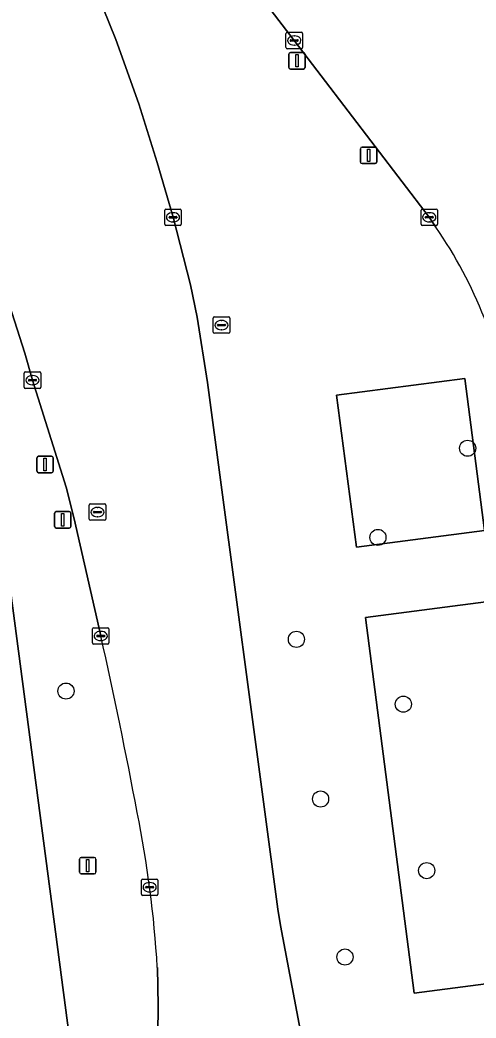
# Model space of a CAD drawing. Extents: x 160554 to 161248, y 385329 to 386506.
# Drawn here: x 161089.6 to 161117.2, y 386271.7 to 386332.3 of the extents above; entities that cross this region are included whole.
import ezdxf

# ---------------------------------------------------------------- set-up
doc = ezdxf.new("R2010")
doc.units = 0
for name, color, linetype in [('IMGEO_Berm_groen', 7, 'Continuous'), ('IMGEO_Boom', 7, 'Continuous'), ('IMGEO_Fietspad_gesloten', 7, 'Continuous'), ('IMGEO_Kolk', 7, 'Continuous'), ('IMGEO_Lichtmast', 7, 'Continuous'), ('IMGEO_OVBaan_gesloten', 7, 'Continuous'), ('IMGEO_Rijbaan_regionaal_gesloten', 7, 'Continuous'), ('IMGEO_Rioolput', 7, 'Continuous'), ('IMGEO_Verkeersbordpaal', 7, 'Continuous')]:
    doc.layers.add(name, color=color, linetype=linetype)

msp = doc.modelspace()

# ---------------------------------------------------------------- linework, layer by layer
at = {"layer": 'IMGEO_Berm_groen'}
for points in [[(161094.461, 386294.924), (161092.855, 386302.039), (161092.359, 386303.947), (161090.322, 386310.439), (161089.854, 386312.082), (161087.036, 386320.88), (161085.85, 386323.924), (161083.522, 386329.629), (161078.097, 386342.869), (161070.009, 386362.558), (161067.759, 386368.181), (161065, 386375.601), (161063.723, 386379.378), (161061.703, 386386.088), (161061.185, 386388.043), (161059.871, 386393.895), (161059.283, 386396.862), (161057.798, 386405.716), (161053.876, 386434.872)], [(161077.345, 386376.505), (161078.83, 386372.209), (161080.097, 386368.758), (161081.351, 386365.382), (161086.632, 386352.57), (161090.078, 386344.225), (161095.385, 386331.101), (161096.772, 386327.199), (161097.887, 386323.643), (161098.842, 386320.32), (161099.895, 386316.231), (161100.299, 386314.254), (161100.936, 386310.292), (161105.199, 386278.358), (161105.348, 386277.358), (161107.62, 386265.4)], [(161114.78, 386319.716), (161114.376, 386320.321), (161106.192, 386331.044), (161092.064, 386349.514), (161089.794, 386352.799)], [(161085.848, 386312.903), (161087.19, 386307.026), (161088.889, 386298.451), (161103.567, 386187.092), (161104.297, 386182.605)], [(161097.73, 386259.946), (161097.814, 386262.207), (161097.943, 386272.48), (161097.892, 386274.823)]]:
    msp.add_lwpolyline(points, dxfattribs=at)
for points in [[(161108.761, 386309.539), (161116.522, 386310.546), (161117.719, 386301.324), (161109.957, 386300.318)], [(161116.522, 386310.546), (161108.761, 386309.539), (161109.957, 386300.318), (161117.719, 386301.324)], [(161110.51, 386296.054), (161118.272, 386297.06), (161121.228, 386274.272), (161113.467, 386273.265)], [(161118.272, 386297.06), (161110.51, 386296.054), (161113.467, 386273.265), (161121.228, 386274.272)]]:
    msp.add_lwpolyline(points, close=True, dxfattribs=at)
for centre, radius, start, end in [((161092.754, 386304.456), 26.796, 7.95151, 34.71454), ((160832.108, 386235.267), 269.05, 10.48366, 12.81079), ((161030.235, 386270.784), 67.777, 3.41605, 11.4353)]:
    msp.add_arc(centre, radius, start, end, dxfattribs=at)
at = {"layer": 'IMGEO_Boom'}
for centre in [(161116.699, 386306.311), (161111.262, 386300.902), (161106.322, 386294.72), (161092.354, 386291.581), (161112.805, 386290.784), (161107.787, 386285.033), (161114.22, 386280.691), (161109.265, 386275.448)]:
    msp.add_circle(centre, 0.489, dxfattribs=at)
at = {"layer": 'IMGEO_Fietspad_gesloten'}
msp.add_lwpolyline([(161100.821, 386181.042), (161104.363, 386179.719), (161104.297, 386182.605), (161103.567, 386187.092), (161088.889, 386298.451), (161087.19, 386307.026), (161085.848, 386312.903)], dxfattribs=at)
at = {"layer": 'IMGEO_Kolk'}
for p, q in [((161105.691, 386330.618), (161105.691, 386331.47)), ((161105.766, 386331.544), (161106.618, 386331.544)), ((161106.179, 386331.324), (161106.204, 386331.324)), ((161106.692, 386331.47), (161106.692, 386330.618)), ((161105.95, 386331.038), (161105.95, 386331.05)), ((161106.388, 386331.001), (161105.99, 386331.001)), ((161105.993, 386331.087), (161106.391, 386331.087)), ((161106.202, 386330.764), (161106.177, 386330.764)), ((161106.434, 386331.05), (161106.434, 386331.038)), ((161106.618, 386330.544), (161105.766, 386330.544)), ((161098.341, 386319.894), (161098.341, 386320.746)), ((161098.416, 386320.82), (161099.268, 386320.82)), ((161098.829, 386320.6), (161098.854, 386320.6)), ((161099.342, 386320.746), (161099.342, 386319.894)), ((161113.875, 386319.895), (161113.875, 386320.747)), ((161113.95, 386320.821), (161114.802, 386320.821)), ((161114.363, 386320.601), (161114.388, 386320.601)), ((161114.876, 386320.747), (161114.876, 386319.895)), ((161099.268, 386319.82), (161098.416, 386319.82)), ((161098.6, 386320.314), (161098.6, 386320.326)), ((161099.038, 386320.277), (161098.64, 386320.277)), ((161098.643, 386320.363), (161099.041, 386320.363)), ((161098.852, 386320.04), (161098.827, 386320.04)), ((161099.084, 386320.326), (161099.084, 386320.314)), ((161114.802, 386319.821), (161113.95, 386319.821)), ((161114.134, 386320.315), (161114.134, 386320.327)), ((161114.572, 386320.278), (161114.174, 386320.278)), ((161114.177, 386320.364), (161114.575, 386320.364)), ((161114.386, 386320.041), (161114.361, 386320.041)), ((161114.618, 386320.327), (161114.618, 386320.315)), ((161089.821, 386310.013), (161089.821, 386310.865)), ((161089.896, 386310.939), (161090.748, 386310.939)), ((161090.822, 386310.865), (161090.822, 386310.013)), ((161090.08, 386310.433), (161090.08, 386310.445)), ((161090.518, 386310.396), (161090.12, 386310.396)), ((161090.123, 386310.482), (161090.521, 386310.482)), ((161090.332, 386310.159), (161090.307, 386310.159)), ((161090.309, 386310.719), (161090.334, 386310.719)), ((161090.564, 386310.445), (161090.564, 386310.433)), ((161090.748, 386309.939), (161089.896, 386309.939)), ((161093.764, 386302.014), (161093.764, 386302.866)), ((161093.839, 386302.94), (161094.691, 386302.94)), ((161094.765, 386302.866), (161094.765, 386302.014)), ((161094.023, 386302.434), (161094.023, 386302.446)), ((161094.461, 386302.397), (161094.063, 386302.397)), ((161094.066, 386302.483), (161094.464, 386302.483)), ((161094.252, 386302.72), (161094.277, 386302.72)), ((161094.507, 386302.446), (161094.507, 386302.434)), ((161094.691, 386301.94), (161093.839, 386301.94)), ((161094.275, 386302.16), (161094.25, 386302.16)), ((161093.96, 386294.498), (161093.96, 386295.35)), ((161094.035, 386295.424), (161094.887, 386295.424)), ((161094.448, 386295.204), (161094.473, 386295.204)), ((161094.961, 386295.35), (161094.961, 386294.498)), ((161094.887, 386294.424), (161094.035, 386294.424)), ((161094.219, 386294.918), (161094.219, 386294.93)), ((161094.657, 386294.881), (161094.259, 386294.881)), ((161094.262, 386294.967), (161094.66, 386294.967)), ((161094.471, 386294.644), (161094.446, 386294.644)), ((161094.703, 386294.93), (161094.703, 386294.918)), ((161096.925, 386279.255), (161096.925, 386280.107)), ((161097, 386280.181), (161097.852, 386280.181)), ((161097.413, 386279.961), (161097.438, 386279.961)), ((161097.926, 386280.107), (161097.926, 386279.255)), ((161097.184, 386279.675), (161097.184, 386279.687)), ((161097.622, 386279.638), (161097.224, 386279.638)), ((161097.227, 386279.724), (161097.625, 386279.724)), ((161097.436, 386279.401), (161097.411, 386279.401)), ((161097.668, 386279.687), (161097.668, 386279.675)), ((161097.852, 386279.181), (161097, 386279.181))]:
    msp.add_line(p, q, dxfattribs=at)
for points in [[(161105.691, 386330.618), (161105.691, 386331.47)], [(161105.766, 386331.544), (161106.618, 386331.544)], [(161106.692, 386331.47), (161106.692, 386330.618)], [(161106.618, 386330.544), (161105.766, 386330.544)], [(161098.341, 386319.894), (161098.341, 386320.746)], [(161098.416, 386320.82), (161099.268, 386320.82)], [(161099.342, 386320.746), (161099.342, 386319.894)], [(161113.875, 386319.895), (161113.875, 386320.747)], [(161113.95, 386320.821), (161114.802, 386320.821)], [(161114.876, 386320.747), (161114.876, 386319.895)], [(161099.268, 386319.82), (161098.416, 386319.82)], [(161114.802, 386319.821), (161113.95, 386319.821)], [(161089.821, 386310.013), (161089.821, 386310.865)], [(161089.896, 386310.939), (161090.748, 386310.939)], [(161090.822, 386310.865), (161090.822, 386310.013)], [(161090.748, 386309.939), (161089.896, 386309.939)], [(161093.764, 386302.014), (161093.764, 386302.866)], [(161093.839, 386302.94), (161094.691, 386302.94)], [(161094.765, 386302.866), (161094.765, 386302.014)], [(161094.691, 386301.94), (161093.839, 386301.94)], [(161093.96, 386294.498), (161093.96, 386295.35)], [(161094.035, 386295.424), (161094.887, 386295.424)], [(161094.961, 386295.35), (161094.961, 386294.498)], [(161094.887, 386294.424), (161094.035, 386294.424)], [(161096.925, 386279.255), (161096.925, 386280.107)], [(161097, 386280.181), (161097.852, 386280.181)], [(161097.926, 386280.107), (161097.926, 386279.255)], [(161097.852, 386279.181), (161097, 386279.181)]]:
    msp.add_lwpolyline(points, dxfattribs=at)
for centre, radius, start, end in [((161105.768, 386331.468), 0.0765, 91.55205, 178.44795), ((161105.768, 386331.468), 0.0765, 91.55205, 178.44795), ((161106.616, 386331.468), 0.0765, 1.55205, 88.44795), ((161106.616, 386331.468), 0.0765, 1.55205, 88.44795), ((161105.99, 386331.047), 0.0403, 85.87752, 175.75265), ((161105.987, 386331.037), 0.0366, 178.93798, 274.71019), ((161106.391, 386331.044), 0.043, 264.86636, 352.45326), ((161106.395, 386331.049), 0.0386, 1.73085, 96.63898), ((161105.768, 386330.62), 0.0765, 181.55205, 268.44795), ((161105.768, 386330.62), 0.0765, 181.55205, 268.44795), ((161106.616, 386330.62), 0.0765, 271.55205, 358.44795), ((161106.616, 386330.62), 0.0765, 271.55205, 358.44795), ((161098.418, 386320.744), 0.0765, 91.55205, 178.44795), ((161098.418, 386320.744), 0.0765, 91.55205, 178.44795), ((161099.266, 386320.744), 0.0765, 1.55205, 88.44795), ((161099.266, 386320.744), 0.0765, 1.55205, 88.44795), ((161113.952, 386320.745), 0.0765, 91.55205, 178.44795), ((161113.952, 386320.745), 0.0765, 91.55205, 178.44795), ((161114.8, 386320.745), 0.0765, 1.55205, 88.44795), ((161114.8, 386320.745), 0.0765, 1.55205, 88.44795), ((161098.418, 386319.896), 0.0765, 181.55205, 268.44795), ((161098.418, 386319.896), 0.0765, 181.55205, 268.44795), ((161098.64, 386320.323), 0.0403, 85.87752, 175.75265), ((161098.637, 386320.313), 0.0366, 178.93798, 274.71019), ((161099.041, 386320.32), 0.043, 264.86636, 352.45326), ((161099.045, 386320.325), 0.0386, 1.73085, 96.63898), ((161099.266, 386319.896), 0.0765, 271.55205, 358.44795), ((161099.266, 386319.896), 0.0765, 271.55205, 358.44795), ((161113.952, 386319.897), 0.0765, 181.55205, 268.44795), ((161113.952, 386319.897), 0.0765, 181.55205, 268.44795), ((161114.174, 386320.324), 0.0403, 85.87752, 175.75265), ((161114.171, 386320.314), 0.0366, 178.93798, 274.71019), ((161114.575, 386320.321), 0.043, 264.86636, 352.45326), ((161114.579, 386320.326), 0.0386, 1.73085, 96.63898), ((161114.8, 386319.897), 0.0765, 271.55205, 358.44795), ((161114.8, 386319.897), 0.0765, 271.55205, 358.44795), ((161089.898, 386310.863), 0.0765, 91.55205, 178.44795), ((161089.898, 386310.863), 0.0765, 91.55205, 178.44795), ((161090.746, 386310.863), 0.0765, 1.55205, 88.44795), ((161090.746, 386310.863), 0.0765, 1.55205, 88.44795), ((161090.12, 386310.442), 0.0403, 85.87752, 175.75265), ((161090.117, 386310.432), 0.0366, 178.93798, 274.71019), ((161090.521, 386310.439), 0.043, 264.86636, 352.45326), ((161090.525, 386310.444), 0.0386, 1.73085, 96.63898), ((161089.898, 386310.015), 0.0765, 181.55205, 268.44795), ((161089.898, 386310.015), 0.0765, 181.55205, 268.44795), ((161090.746, 386310.015), 0.0765, 271.55205, 358.44795), ((161090.746, 386310.015), 0.0765, 271.55205, 358.44795), ((161093.841, 386302.864), 0.0765, 91.55205, 178.44795), ((161093.841, 386302.864), 0.0765, 91.55205, 178.44795), ((161094.689, 386302.864), 0.0765, 1.55205, 88.44795), ((161094.689, 386302.864), 0.0765, 1.55205, 88.44795), ((161094.063, 386302.443), 0.0403, 85.87752, 175.75265), ((161094.06, 386302.433), 0.0366, 178.93798, 274.71019), ((161094.464, 386302.44), 0.043, 264.86636, 352.45326), ((161094.468, 386302.445), 0.0386, 1.73085, 96.63898), ((161093.841, 386302.016), 0.0765, 181.55205, 268.44795), ((161093.841, 386302.016), 0.0765, 181.55205, 268.44795), ((161094.689, 386302.016), 0.0765, 271.55205, 358.44795), ((161094.689, 386302.016), 0.0765, 271.55205, 358.44795), ((161094.037, 386295.348), 0.0765, 91.55205, 178.44795), ((161094.037, 386295.348), 0.0765, 91.55205, 178.44795), ((161094.885, 386295.348), 0.0765, 1.55205, 88.44795), ((161094.885, 386295.348), 0.0765, 1.55205, 88.44795), ((161094.037, 386294.5), 0.0765, 181.55205, 268.44795), ((161094.037, 386294.5), 0.0765, 181.55205, 268.44795), ((161094.259, 386294.927), 0.0403, 85.87752, 175.75265), ((161094.256, 386294.917), 0.0366, 178.93798, 274.71019), ((161094.66, 386294.924), 0.043, 264.86636, 352.45326), ((161094.664, 386294.929), 0.0386, 1.73085, 96.63898), ((161094.885, 386294.5), 0.0765, 271.55205, 358.44795), ((161094.885, 386294.5), 0.0765, 271.55205, 358.44795), ((161097.002, 386280.105), 0.0765, 91.55205, 178.44795), ((161097.002, 386280.105), 0.0765, 91.55205, 178.44795), ((161097.85, 386280.105), 0.0765, 1.55205, 88.44795), ((161097.85, 386280.105), 0.0765, 1.55205, 88.44795), ((161097.002, 386279.257), 0.0765, 181.55205, 268.44795), ((161097.002, 386279.257), 0.0765, 181.55205, 268.44795), ((161097.224, 386279.684), 0.0403, 85.87752, 175.75265), ((161097.221, 386279.674), 0.0366, 178.93798, 274.71019), ((161097.625, 386279.681), 0.043, 264.86636, 352.45326), ((161097.629, 386279.686), 0.0386, 1.73085, 96.63898), ((161097.85, 386279.257), 0.0765, 271.55205, 358.44795), ((161097.85, 386279.257), 0.0765, 271.55205, 358.44795)]:
    msp.add_arc(centre, radius, start, end, dxfattribs=at)
for centre, major_axis, ratio, start_param, end_param in [((161106.178, 386331.044), (-0.387, 0.002), 0.722429, 4.712389, 7.853982), ((161106.203, 386331.044), (-0.39, 0.002), 0.717154, 1.570796, 4.712389), ((161098.828, 386320.32), (-0.387, 0.002), 0.722429, 4.712389, 7.853982), ((161098.853, 386320.32), (-0.39, 0.002), 0.717154, 1.570796, 4.712389), ((161114.362, 386320.321), (-0.387, 0.002), 0.722429, 4.712389, 7.853982), ((161114.387, 386320.321), (-0.39, 0.002), 0.717154, 1.570796, 4.712389), ((161090.308, 386310.439), (-0.387, 0.002), 0.722429, 4.712389, 7.853982), ((161090.333, 386310.439), (-0.39, 0.002), 0.717154, 1.570796, 4.712389), ((161094.251, 386302.44), (-0.387, 0.002), 0.722429, 4.712389, 7.853982), ((161094.276, 386302.44), (-0.39, 0.002), 0.717154, 1.570796, 4.712389), ((161094.447, 386294.924), (-0.387, 0.002), 0.722429, 4.712389, 7.853982), ((161094.472, 386294.924), (-0.39, 0.002), 0.717154, 1.570796, 4.712389), ((161097.412, 386279.681), (-0.387, 0.002), 0.722429, 4.712389, 7.853982), ((161097.437, 386279.681), (-0.39, 0.002), 0.717154, 1.570796, 4.712389)]:
    msp.add_ellipse(centre, major_axis=major_axis, ratio=ratio, start_param=start_param, end_param=end_param, dxfattribs=at)
at = {"layer": 'IMGEO_Lichtmast'}
for p, q in [((161105.86, 386329.415), (161105.86, 386330.215)), ((161105.86, 386330.215), (161105.86, 386329.415)), ((161105.96, 386330.315), (161106.75, 386330.315)), ((161106.75, 386330.315), (161105.96, 386330.315)), ((161106.85, 386330.215), (161106.85, 386329.415)), ((161106.85, 386329.415), (161106.85, 386330.215)), ((161106.75, 386329.315), (161105.96, 386329.315)), ((161105.96, 386329.315), (161106.75, 386329.315)), ((161091.663, 386301.569), (161091.663, 386302.369)), ((161091.663, 386302.369), (161091.663, 386301.569)), ((161091.763, 386302.469), (161092.553, 386302.469)), ((161092.553, 386302.469), (161091.763, 386302.469)), ((161092.653, 386302.369), (161092.653, 386301.569)), ((161092.653, 386301.569), (161092.653, 386302.369)), ((161092.553, 386301.469), (161091.763, 386301.469)), ((161091.763, 386301.469), (161092.553, 386301.469)), ((161093.175, 386280.588), (161093.175, 386281.388)), ((161093.175, 386281.388), (161093.175, 386280.588)), ((161093.275, 386281.488), (161094.065, 386281.488)), ((161094.065, 386281.488), (161093.275, 386281.488)), ((161094.165, 386281.388), (161094.165, 386280.588)), ((161094.165, 386280.588), (161094.165, 386281.388)), ((161094.065, 386280.488), (161093.275, 386280.488)), ((161093.275, 386280.488), (161094.065, 386280.488))]:
    msp.add_line(p, q, dxfattribs=at)
for points in [[(161106.28, 386330.19), (161106.43, 386330.19), (161106.43, 386329.44), (161106.28, 386329.44), (161106.28, 386330.19)], [(161092.083, 386302.344), (161092.233, 386302.344), (161092.233, 386301.594), (161092.083, 386301.594), (161092.083, 386302.344)], [(161093.595, 386281.363), (161093.745, 386281.363), (161093.745, 386280.613), (161093.595, 386280.613), (161093.595, 386281.363)]]:
    msp.add_lwpolyline(points, dxfattribs=at)
for centre, start, end in [((161105.96, 386330.215), 90, 180), ((161105.96, 386330.215), 90, 180), ((161106.75, 386330.215), 0, 90), ((161106.75, 386330.215), 360, 90), ((161105.96, 386329.415), 180, 270), ((161105.96, 386329.415), 180, 270), ((161106.75, 386329.415), 270, 0), ((161106.75, 386329.415), 270, 0), ((161091.763, 386302.369), 90, 180), ((161091.763, 386302.369), 90, 180), ((161092.553, 386302.369), 0, 90), ((161092.553, 386302.369), 360, 90), ((161091.763, 386301.569), 180, 270), ((161091.763, 386301.569), 180, 270), ((161092.553, 386301.569), 270, 0), ((161092.553, 386301.569), 270, 0), ((161093.275, 386281.388), 90, 180), ((161093.275, 386281.388), 90, 180), ((161094.065, 386281.388), 0, 90), ((161094.065, 386281.388), 360, 90), ((161093.275, 386280.588), 180, 270), ((161093.275, 386280.588), 180, 270), ((161094.065, 386280.588), 270, 0), ((161094.065, 386280.588), 270, 0)]:
    msp.add_arc(centre, 0.1, start, end, dxfattribs=at)
at = {"layer": 'IMGEO_OVBaan_gesloten'}
msp.add_lwpolyline([(161089.794, 386352.799), (161092.064, 386349.514), (161106.192, 386331.044), (161114.376, 386320.321), (161114.78, 386319.716)], dxfattribs=at)
msp.add_arc((161092.754, 386304.456), 26.796, 7.95151, 34.71454, dxfattribs=at)
at = {"layer": 'IMGEO_Rijbaan_regionaal_gesloten'}
for points in [[(161053.876, 386434.872), (161057.798, 386405.716), (161059.283, 386396.862), (161059.871, 386393.895), (161061.185, 386388.043), (161061.703, 386386.088), (161063.723, 386379.378), (161065, 386375.601), (161067.759, 386368.181), (161070.009, 386362.558), (161078.097, 386342.869), (161083.522, 386329.629), (161085.85, 386323.924), (161087.036, 386320.88), (161089.854, 386312.082), (161090.322, 386310.439), (161092.359, 386303.947), (161092.855, 386302.039), (161094.461, 386294.924)], [(161107.62, 386265.4), (161105.348, 386277.358), (161105.199, 386278.358), (161100.936, 386310.292), (161100.299, 386314.254), (161099.895, 386316.231), (161098.842, 386320.32), (161097.887, 386323.643), (161096.772, 386327.199), (161095.385, 386331.101), (161090.078, 386344.225), (161086.632, 386352.57), (161081.351, 386365.382), (161080.097, 386368.758), (161078.83, 386372.209), (161077.345, 386376.505)], [(161097.892, 386274.823), (161097.943, 386272.48), (161097.814, 386262.207), (161097.73, 386259.946)]]:
    msp.add_lwpolyline(points, dxfattribs=at)
for centre, radius, start, end in [((160832.108, 386235.267), 269.05, 10.48366, 12.81079), ((161030.235, 386270.784), 67.777, 3.41605, 11.4353)]:
    msp.add_arc(centre, radius, start, end, dxfattribs=at)
at = {"layer": 'IMGEO_Rioolput'}
for p, q in [((161101.283, 386313.357), (161101.283, 386314.209)), ((161101.358, 386314.283), (161102.21, 386314.283)), ((161101.542, 386313.777), (161101.542, 386313.789)), ((161101.585, 386313.826), (161101.983, 386313.826)), ((161101.771, 386314.063), (161101.796, 386314.063)), ((161102.026, 386313.789), (161102.026, 386313.777)), ((161102.284, 386314.209), (161102.284, 386313.357)), ((161102.21, 386313.283), (161101.358, 386313.283)), ((161101.98, 386313.74), (161101.582, 386313.74)), ((161101.794, 386313.503), (161101.769, 386313.503))]:
    msp.add_line(p, q, dxfattribs=at)
for points in [[(161101.283, 386313.357), (161101.283, 386314.209)], [(161101.358, 386314.283), (161102.21, 386314.283)], [(161102.284, 386314.209), (161102.284, 386313.357)], [(161102.21, 386313.283), (161101.358, 386313.283)]]:
    msp.add_lwpolyline(points, dxfattribs=at)
for centre, radius, start, end in [((161101.36, 386314.207), 0.0765, 91.55205, 178.44795), ((161101.36, 386314.207), 0.0765, 91.55205, 178.44795), ((161101.582, 386313.786), 0.0403, 85.87752, 175.75265), ((161101.579, 386313.776), 0.0366, 178.93798, 274.71019), ((161101.983, 386313.783), 0.043, 264.86636, 352.45326), ((161101.987, 386313.788), 0.0386, 1.73085, 96.63898), ((161102.208, 386314.207), 0.0765, 1.55205, 88.44795), ((161102.208, 386314.207), 0.0765, 1.55205, 88.44795), ((161101.36, 386313.359), 0.0765, 181.55205, 268.44795), ((161101.36, 386313.359), 0.0765, 181.55205, 268.44795), ((161102.208, 386313.359), 0.0765, 271.55205, 358.44795), ((161102.208, 386313.359), 0.0765, 271.55205, 358.44795)]:
    msp.add_arc(centre, radius, start, end, dxfattribs=at)
for centre, major_axis, ratio, start_param, end_param in [((161101.77, 386313.783), (-0.387, 0.002), 0.722429, 4.712389, 7.853982), ((161101.795, 386313.783), (-0.39, 0.002), 0.717154, 1.570796, 4.712389)]:
    msp.add_ellipse(centre, major_axis=major_axis, ratio=ratio, start_param=start_param, end_param=end_param, dxfattribs=at)
at = {"layer": 'IMGEO_Verkeersbordpaal'}
for p, q in [((161110.204, 386323.674), (161110.204, 386324.474)), ((161110.204, 386324.474), (161110.204, 386323.674)), ((161110.304, 386324.574), (161111.094, 386324.574)), ((161111.094, 386324.574), (161110.304, 386324.574)), ((161111.194, 386324.474), (161111.194, 386323.674)), ((161111.194, 386323.674), (161111.194, 386324.474)), ((161111.094, 386323.574), (161110.304, 386323.574)), ((161110.304, 386323.574), (161111.094, 386323.574)), ((161090.592, 386304.925), (161090.592, 386305.725)), ((161090.592, 386305.725), (161090.592, 386304.925)), ((161090.692, 386305.825), (161091.482, 386305.825)), ((161091.482, 386305.825), (161090.692, 386305.825)), ((161091.582, 386305.725), (161091.582, 386304.925)), ((161091.582, 386304.925), (161091.582, 386305.725)), ((161091.482, 386304.825), (161090.692, 386304.825)), ((161090.692, 386304.825), (161091.482, 386304.825))]:
    msp.add_line(p, q, dxfattribs=at)
for points in [[(161110.624, 386324.449), (161110.774, 386324.449), (161110.774, 386323.699), (161110.624, 386323.699), (161110.624, 386324.449)], [(161091.012, 386305.7), (161091.162, 386305.7), (161091.162, 386304.95), (161091.012, 386304.95), (161091.012, 386305.7)]]:
    msp.add_lwpolyline(points, dxfattribs=at)
for centre, start, end in [((161110.304, 386324.474), 90, 180), ((161110.304, 386324.474), 90, 180), ((161111.094, 386324.474), 0, 90), ((161111.094, 386324.474), 360, 90), ((161110.304, 386323.674), 180, 270), ((161110.304, 386323.674), 180, 270), ((161111.094, 386323.674), 270, 0), ((161111.094, 386323.674), 270, 0), ((161090.692, 386305.725), 90, 180), ((161090.692, 386305.725), 90, 180), ((161091.482, 386305.725), 0, 90), ((161091.482, 386305.725), 360, 90), ((161090.692, 386304.925), 180, 270), ((161090.692, 386304.925), 180, 270), ((161091.482, 386304.925), 270, 0), ((161091.482, 386304.925), 270, 0)]:
    msp.add_arc(centre, 0.1, start, end, dxfattribs=at)

doc.saveas('drawing.dxf')
